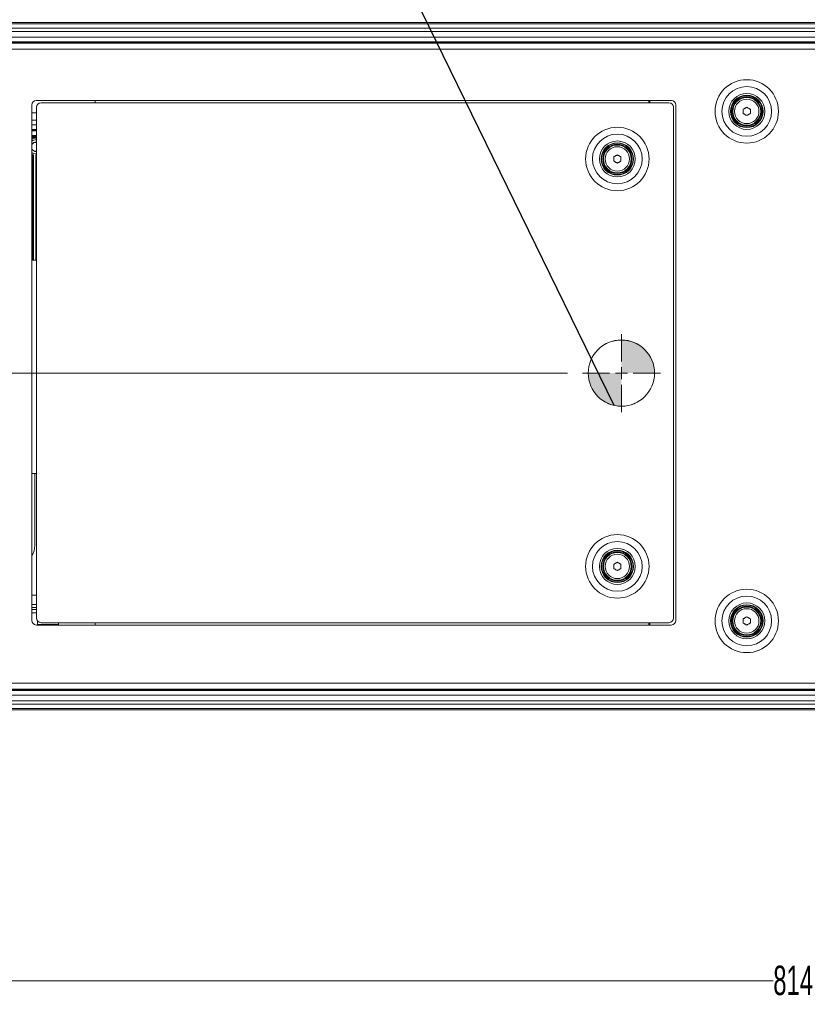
# Model space of a CAD drawing. Header units: millimetres. Extents: x 0 to 1118, y 0 to 864.
# Tile 466 of 512: x 811 to 896, y 352 to 458. Entities that reach past the tile are written whole.
import ezdxf

# ---------------------------------------------------------------- set-up
doc = ezdxf.new("R2010")
doc.units = ezdxf.units.MM
doc.header["$PDSIZE"] = -1
doc.styles.add('SLDTEXTSTYLE0', font='TXT', dxfattribs={"width": 0.605})
doc.dimstyles.new('SLDDIMSTYLE1', dxfattribs={"dimtxt": 3.175, "dimasz": 3.302, "dimexe": 0, "dimexo": 0.0625, "dimgap": 0.79375, "dimtad": 0, "dimtih": 1, "dimtoh": 1, "dimdec": 1, "dimlfac": 4, "dimrnd": 1e-09, "dimzin": 4, "dimdsep": 46, "dimtxsty": 'SLDTEXTSTYLE0', "dimsah": 1, "dimcen": 0.09, "dimadec": 0, "dimazin": 1, "dimtfac": 1, "dimtofl": 0, "dimtmove": 0, "dimatfit": 3, "dimfxl": 1, "dimfrac": 2, "dimtolj": 1, "dimtzin": 12, "dimarcsym": 0})
doc.dimstyles.new('SLDDIMSTYLE3', dxfattribs={"dimtxt": 3.175, "dimasz": 3.302, "dimexe": 0, "dimexo": 0.0625, "dimgap": 0.79375, "dimtad": 0, "dimtih": 1, "dimtoh": 1, "dimdec": 1, "dimlfac": 4, "dimrnd": 1e-09, "dimzin": 12, "dimdsep": 46, "dimtxsty": 'SLDTEXTSTYLE0', "dimsah": 1, "dimcen": 0.09, "dimadec": 0, "dimazin": 3, "dimtfac": 1, "dimtofl": 0, "dimtmove": 0, "dimatfit": 3, "dimfxl": 1, "dimfrac": 2, "dimtolj": 1, "dimtzin": 12, "dimarcsym": 0})
doc.dimstyles.new('SLDDIMSTYLE5', dxfattribs={"dimtxt": 0.18, "dimasz": 3.302, "dimexe": 0, "dimexo": 0.0625, "dimgap": 0, "dimtad": 0, "dimtih": 1, "dimtoh": 1, "dimdec": 0, "dimrnd": 1e-09, "dimzin": 0, "dimdsep": 46, "dimtxsty": 'Standard', "dimsah": 1, "dimcen": 0.09, "dimadec": 0, "dimazin": 0, "dimtfac": 3.302, "dimtdec": 0, "dimtofl": 0, "dimtmove": 0, "dimatfit": 3, "dimfxl": 1, "dimfrac": 2, "dimtolj": 1, "dimtzin": 0, "dimarcsym": 0})
doc.dimstyles.new('SLDDIMSTYLE8', dxfattribs={"dimtxt": 3.175, "dimasz": 3.302, "dimexe": 0, "dimexo": 0.0625, "dimgap": 0.79375, "dimtad": 0, "dimtih": 1, "dimtoh": 1, "dimlfac": 4, "dimrnd": 1e-09, "dimzin": 12, "dimdsep": 46, "dimtxsty": 'SLDTEXTSTYLE0', "dimsah": 1, "dimcen": 0.09, "dimadec": 0, "dimazin": 3, "dimtfac": 1, "dimtofl": 0, "dimtmove": 0, "dimatfit": 3, "dimfxl": 1, "dimfrac": 2, "dimtolj": 1, "dimtzin": 12, "dimarcsym": 0})

# ---------------------------------------------------------------- blocks, each defined once
blk = doc.blocks.new('_D_18')
at = {"color": 7, "linetype": 'Continuous', "lineweight": 0}
for p, q in [((870.23, 419.66), (698.44, 419.66)), ((700.04, 419.66), (700.04, 403.59)), ((700.04, 382.66), (700.04, 398.72)), ((791.92, 382.66), (698.44, 382.66))]:
    blk.add_line(p, q, dxfattribs=at)
for points in [[(700.04, 419.66), (699.53, 416.36), (700.55, 416.36)], [(700.04, 382.66), (700.55, 385.96), (699.53, 385.96)]]:
    blk.add_solid(points, dxfattribs=at)
at = {"color": 7, "linetype": 'Continuous', "lineweight": 0, "insert": (698.46, 402.81), "char_height": 3.17, "attachment_point": 1, "style": 'SLDTEXTSTYLE0'}
blk.add_mtext('D', dxfattribs=at)
blk = doc.blocks.new('_D_21')
at = {"color": 7, "linetype": 'Continuous', "lineweight": 0}
for p, q in [((999.66, 390.43), (999.66, 352.6)), ((796.03, 372.51), (796.03, 352.6)), ((796.03, 354.2), (892.39, 354.2)), ((999.66, 354.2), (903.3, 354.2))]:
    blk.add_line(p, q, dxfattribs=at)
for points in [[(796.03, 354.2), (799.34, 353.69), (799.34, 354.7)], [(999.66, 354.2), (996.36, 354.7), (996.36, 353.69)]]:
    blk.add_solid(points, dxfattribs=at)
at = {"color": 7, "linetype": 'Continuous', "lineweight": 0, "insert": (892.39, 355.85), "char_height": 3.175, "attachment_point": 1, "style": 'SLDTEXTSTYLE0'}
blk.add_mtext('814.5', dxfattribs=at)
blk = doc.blocks.new('_D_22')
at = {"color": 7, "linetype": 'Continuous', "lineweight": 0}
for p, q in [((766.16, 452.01), (766.16, 489.09)), ((999.66, 450.38), (999.66, 489.09)), ((766.16, 487.49), (877.45, 487.49)), ((999.66, 487.49), (888.37, 487.49))]:
    blk.add_line(p, q, dxfattribs=at)
for points in [[(766.16, 487.49), (769.46, 486.98), (769.46, 487.99)], [(999.66, 487.49), (996.36, 487.99), (996.36, 486.98)]]:
    blk.add_solid(points, dxfattribs=at)
at = {"color": 7, "linetype": 'Continuous', "lineweight": 0, "insert": (877.45, 489.14), "char_height": 3.175, "attachment_point": 1, "style": 'SLDTEXTSTYLE0'}
blk.add_mtext('934.0', dxfattribs=at)
blk = doc.blocks.new('_D_27')
at = {"color": 7, "linetype": 'Continuous', "lineweight": 0}
for p, q in [((791.76, 440.76), (791.76, 482.08)), ((996.56, 440.76), (996.56, 482.08)), ((791.76, 480.48), (888.7, 480.48)), ((996.56, 480.48), (899.62, 480.48))]:
    blk.add_line(p, q, dxfattribs=at)
for points in [[(791.76, 480.48), (795.07, 479.97), (795.07, 480.99)], [(996.56, 480.48), (993.25, 480.99), (993.25, 479.97)]]:
    blk.add_solid(points, dxfattribs=at)
at = {"color": 7, "linetype": 'Continuous', "lineweight": 0, "insert": (888.7, 482.14), "char_height": 3.175, "attachment_point": 1, "style": 'SLDTEXTSTYLE0'}
blk.add_mtext('819.2', dxfattribs=at)
blk = doc.blocks.new('SW_CENTERMARKSYMBOL_1')
at = {"color": 0, "linetype": 'Continuous', "lineweight": 0}
for p, q in [((0, 1.27), (0, 4.2)), ((-1.27, 0), (-4.2, 0)), ((0, 0), (-0.64, 0)), ((0, 0), (0, 0.64)), ((0, 0), (0, -0.64)), ((0, 0), (0.64, 0)), ((1.27, 0), (4.2, 0)), ((0, -1.27), (0, -4.2))]:
    blk.add_line(p, q, dxfattribs=at)
blk = doc.blocks.new('SW_DOWELSYMBOL_0')
at = {"linetype": 'Continuous', "lineweight": 0}
h = blk.add_hatch(color=0, dxfattribs=at)
edge = h.paths.add_edge_path(flags=0)
edge.add_arc((0, 0), 3.57, 0, 90)
edge.add_line((0, 3.57), (0, 0))
edge.add_line((0, 0), (3.57, 0))
h = blk.add_hatch(color=0, dxfattribs=at)
edge = h.paths.add_edge_path(flags=0)
edge.add_arc((0, 0), 3.57, 180, 270)
edge.add_line((0, -3.57), (0, 0))
edge.add_line((0, 0), (-3.57, 0))
at = {"color": 0, "linetype": 'Continuous', "lineweight": 0}
blk.add_circle((0, 0), 3.57, dxfattribs=at)

msp = doc.modelspace()

# ---------------------------------------------------------------- linework, layer by layer
at = {"color": 7, "linetype": 'Continuous', "lineweight": 15}
for p, q in [((800.8223, 457.4083), (987.4973, 457.4083)), ((800.3548, 455.2083), (987.9649, 455.2083)), ((987.4973, 455.3458), (800.8223, 455.3458)), ((812.5348, 393.0333), (812.5348, 448.5333)), ((881.4098, 449.0333), (813.0348, 449.0333)), ((813.5348, 448.7833), (881.1598, 448.7833)), ((819.3473, 448.7833), (819.3473, 449.0333)), ((878.9723, 448.7833), (878.9723, 449.0333)), ((879.0973, 448.7833), (879.0973, 449.0333)), ((881.9098, 393.0333), (881.9098, 448.5333)), ((812.5348, 447.6826), (813.0348, 447.6826)), ((813.0348, 393.2833), (813.0348, 448.2833)), ((881.6598, 448.2833), (881.6598, 393.2833)), ((889.1473, 447.6221), (889.1473, 448.0695)), ((889.9223, 448.0695), (889.9223, 447.6221)), ((813.0348, 446.9083), (812.5348, 446.9083)), ((813.0348, 446.4083), (812.5348, 446.4083)), ((813.0348, 445.9083), (812.5348, 445.9083)), ((812.5348, 445.8113), (813.0348, 445.8113)), ((813.0348, 445.1732), (812.5348, 445.1732)), ((812.6702, 443.1712), (812.5348, 443.2312)), ((812.7205, 431.8386), (812.7205, 443.1004)), ((812.9645, 431.8386), (812.9645, 443.0548)), ((875.2098, 442.4971), (875.2098, 442.9445)), ((875.9848, 442.9445), (875.9848, 442.4971)), ((813.0348, 431.8386), (812.5348, 431.8386)), ((812.5348, 408.8386), (813.0348, 408.8386)), ((812.8623, 401.0933), (812.8623, 408.8386)), ((875.2098, 398.6221), (875.2098, 399.0695)), ((875.9848, 399.0695), (875.9848, 398.6221)), ((813.0348, 395.7433), (812.5348, 395.7433)), ((813.0348, 394.7433), (812.5348, 394.7433)), ((813.0348, 394.4183), (812.5348, 394.4183)), ((813.0348, 394.2183), (812.5348, 394.2183)), ((813.0348, 393.8383), (812.5348, 393.8383)), ((881.4098, 392.5333), (813.0348, 392.5333)), ((813.1598, 392.9526), (813.1598, 392.5833)), ((815.4098, 392.5833), (813.1598, 392.5833)), ((813.2798, 392.5333), (813.2798, 392.5833)), ((881.1598, 392.7833), (813.5348, 392.7833)), ((813.9098, 392.5833), (813.9098, 392.5333)), ((814.6598, 392.5333), (814.6598, 392.5833)), ((815.4098, 392.7833), (815.4098, 392.5833)), ((819.3473, 392.5333), (819.3473, 392.7833)), ((878.9723, 392.5333), (878.9723, 392.7833)), ((879.0973, 392.5333), (879.0973, 392.7833)), ((889.1473, 392.7471), (889.1473, 393.1945)), ((889.9223, 393.1945), (889.9223, 392.7471)), ((987.9649, 385.6083), (800.3548, 385.6083)), ((800.8223, 385.4708), (987.4973, 385.4708)), ((987.4973, 383.4083), (800.8223, 383.4083))]:
    msp.add_line(p, q, dxfattribs=at)
at = {"color": 9, "linetype": 'Continuous', "lineweight": 0}
for p, q in [((987.4973, 457.2619), (800.8223, 457.2619)), ((800.8223, 456.8048), (987.4973, 456.8048)), ((987.4973, 456.4512), (800.8223, 456.4512)), ((800.8223, 455.8458), (987.4973, 455.8458)), ((987.4973, 455.2208), (800.8223, 455.2208)), ((800.3548, 454.5583), (987.9649, 454.5583)), ((812.5348, 447.6827), (813.0348, 447.6827)), ((813.0348, 445.7364), (812.5348, 445.7364)), ((812.5348, 445.2482), (813.0348, 445.2482)), ((812.5348, 445.1608), (813.0348, 445.1608)), ((813.0348, 445.0859), (812.5348, 445.0859)), ((812.5348, 443.205), (812.6482, 443.1545)), ((812.6224, 443.0841), (812.5348, 443.1211)), ((812.6974, 443.0841), (812.6224, 443.0841)), ((812.6224, 431.8386), (812.6224, 443.0841)), ((812.7205, 443.1004), (812.6974, 443.0841)), ((812.6974, 443.0841), (812.6974, 431.8386)), ((812.9948, 443.0269), (812.9645, 443.0548)), ((812.9948, 431.8386), (812.9948, 443.0269)), ((813.0348, 443.0269), (812.9948, 443.0269)), ((813.0343, 443.1296), (813.0348, 443.129)), ((879.0748, 392.5333), (879.0973, 392.7386)), ((987.9649, 386.2583), (800.3548, 386.2583)), ((800.8223, 385.5958), (987.4973, 385.5958)), ((987.4973, 384.9708), (800.8223, 384.9708)), ((800.8223, 384.3654), (987.4973, 384.3654)), ((987.4973, 384.0119), (800.8223, 384.0119)), ((800.8223, 383.5548), (987.4973, 383.5548))]:
    msp.add_line(p, q, dxfattribs=at)
at = {"color": 7, "linetype": 'Continuous', "lineweight": 15, "flags": 128}
for points in [[(889.1473, 448.0695), (889.1957, 448.0975), (889.2442, 448.1254), (889.2926, 448.1534), (889.3411, 448.1814), (889.3895, 448.2094), (889.438, 448.2374), (889.4864, 448.2653), (889.5348, 448.2933)], [(889.5348, 447.3984), (889.4864, 447.4263), (889.438, 447.4543), (889.3895, 447.4822), (889.3411, 447.5102), (889.2926, 447.5382), (889.2442, 447.5662), (889.1957, 447.5941), (889.1473, 447.6221)], [(889.5348, 448.2933), (889.5832, 448.2653), (889.6317, 448.2374), (889.6801, 448.2094), (889.7286, 448.1814), (889.777, 448.1534), (889.8255, 448.1254), (889.8739, 448.0975), (889.9223, 448.0695)], [(889.9223, 447.6221), (889.8739, 447.5941), (889.8255, 447.5662), (889.777, 447.5382), (889.7286, 447.5102), (889.6801, 447.4822), (889.6317, 447.4543), (889.5832, 447.4263), (889.5348, 447.3984)], [(812.5348, 444.8355), (812.758, 444.9212), (813.0348, 444.9442)], [(875.2098, 442.9445), (875.2582, 442.9725), (875.3067, 443.0004), (875.3551, 443.0284), (875.4036, 443.0564), (875.452, 443.0844), (875.5005, 443.1123), (875.5489, 443.1403), (875.5973, 443.1683)], [(875.5973, 442.2734), (875.5489, 442.3013), (875.5005, 442.3293), (875.452, 442.3572), (875.4036, 442.3852), (875.3551, 442.4132), (875.3067, 442.4412), (875.2582, 442.4691), (875.2098, 442.4971)], [(875.5973, 443.1683), (875.6457, 443.1403), (875.6942, 443.1123), (875.7426, 443.0844), (875.7911, 443.0564), (875.8395, 443.0284), (875.888, 443.0004), (875.9364, 442.9725), (875.9848, 442.9445)], [(875.9848, 442.4971), (875.9364, 442.4691), (875.888, 442.4412), (875.8395, 442.4132), (875.7911, 442.3852), (875.7426, 442.3572), (875.6942, 442.3293), (875.6457, 442.3013), (875.5973, 442.2734)], [(875.2098, 399.0695), (875.2582, 399.0975), (875.3067, 399.1254), (875.3551, 399.1534), (875.4036, 399.1814), (875.452, 399.2094), (875.5005, 399.2373), (875.5489, 399.2653), (875.5973, 399.2933)], [(875.5973, 399.2933), (875.6457, 399.2653), (875.6942, 399.2373), (875.7426, 399.2094), (875.7911, 399.1814), (875.8395, 399.1534), (875.888, 399.1254), (875.9364, 399.0975), (875.9848, 399.0695)], [(875.5973, 398.3984), (875.5489, 398.4263), (875.5005, 398.4543), (875.452, 398.4822), (875.4036, 398.5102), (875.3551, 398.5382), (875.3067, 398.5662), (875.2582, 398.5941), (875.2098, 398.6221)], [(875.9848, 398.6221), (875.9364, 398.5941), (875.888, 398.5662), (875.8395, 398.5382), (875.7911, 398.5102), (875.7426, 398.4822), (875.6942, 398.4543), (875.6457, 398.4263), (875.5973, 398.3984)], [(889.1473, 393.1945), (889.1957, 393.2225), (889.2442, 393.2504), (889.2926, 393.2784), (889.3411, 393.3064), (889.3895, 393.3344), (889.438, 393.3624), (889.4864, 393.3903), (889.5348, 393.4183)], [(889.5348, 393.4183), (889.5832, 393.3903), (889.6317, 393.3624), (889.6801, 393.3344), (889.7286, 393.3064), (889.777, 393.2784), (889.8255, 393.2504), (889.8739, 393.2225), (889.9223, 393.1945)], [(889.5348, 392.5234), (889.4864, 392.5513), (889.438, 392.5793), (889.3895, 392.6072), (889.3411, 392.6352), (889.2926, 392.6632), (889.2442, 392.6912), (889.1957, 392.7191), (889.1473, 392.7471)], [(889.9223, 392.7471), (889.8739, 392.7191), (889.8255, 392.6912), (889.777, 392.6632), (889.7286, 392.6352), (889.6801, 392.6072), (889.6317, 392.5793), (889.5832, 392.5513), (889.5348, 392.5234)]]:
    msp.add_lwpolyline(points, dxfattribs=at)
at = {"color": 9, "linetype": 'Continuous', "lineweight": 0, "flags": 128}
for points in [[(813.0348, 444.9674), (812.7478, 444.9425), (812.5348, 444.8617)], [(812.6224, 443.0841), (812.6274, 443.0977), (812.6322, 443.1108), (812.6366, 443.1229), (812.6405, 443.1335), (812.6437, 443.1422), (812.6461, 443.1488), (812.6477, 443.153), (812.6482, 443.1545)]]:
    msp.add_lwpolyline(points, dxfattribs=at)
at = {"color": 9, "linetype": 'Continuous', "lineweight": 0}
for centre, radius in [((889.5348, 447.8458), 3.4162), ((889.5348, 447.8458), 2.6769), ((889.5348, 447.8458), 1.9375), ((889.5348, 447.8458), 1.3179), ((875.5973, 442.7208), 3.4162), ((875.5973, 442.7208), 2.6769), ((875.5973, 442.7208), 1.9375), ((875.5973, 442.7208), 1.3179), ((875.5973, 398.8458), 3.4162), ((875.5973, 398.8458), 2.6769), ((875.5973, 398.8458), 1.9375), ((875.5973, 398.8458), 1.3179), ((889.5348, 392.9708), 3.4162), ((889.5348, 392.9708), 2.6769), ((889.5348, 392.9708), 1.9375), ((889.5348, 392.9708), 1.3179)]:
    msp.add_circle(centre, radius, dxfattribs=at)
at = {"color": 7, "linetype": 'Continuous', "lineweight": 15}
for centre, radius in [((889.5348, 447.8458), 1.75), ((889.5348, 447.8458), 1.6875), ((889.5348, 447.8458), 1.575), ((889.5348, 447.8458), 1.5), ((875.5973, 442.7208), 1.75), ((875.5973, 442.7208), 1.6875), ((875.5973, 442.7208), 1.575), ((875.5973, 442.7208), 1.5), ((875.5973, 398.8458), 1.75), ((875.5973, 398.8458), 1.6875), ((875.5973, 398.8458), 1.575), ((875.5973, 398.8458), 1.5), ((889.5348, 392.9708), 1.75), ((889.5348, 392.9708), 1.6875), ((889.5348, 392.9708), 1.575), ((889.5348, 392.9708), 1.5)]:
    msp.add_circle(centre, radius, dxfattribs=at)
at = {"color": 7, "linetype": 'Continuous', "lineweight": 0}
msp.add_circle((876.0348, 419.6583), 3.5672, dxfattribs=at)
at = {"color": 7, "linetype": 'Continuous', "lineweight": 15}
for centre, radius, start, end in [((813.0348, 448.5333), 0.5, 90, 180), ((813.5348, 448.2833), 0.5, 90, 180), ((881.1598, 448.2833), 0.5, 0, 90), ((881.4098, 448.5333), 0.5, 0, 90), ((812.9711, 444.0333), 0.75, 85.123975, 125.567853), ((812.9711, 444.0333), 0.4986, 82.654436, 151.035281), ((812.9711, 444.0333), 0.4716, 82.231186, 157.672856), ((812.9711, 444.0333), 0.4716, 202.327144, 277.768814), ((812.9711, 444.0333), 0.4986, 208.964719, 277.345564), ((812.9711, 444.0333), 0.75, 234.432147, 274.876025), ((810.8623, 401.0933), 2, 326.746222, 0), ((813.0348, 393.0333), 0.5, 180, 270), ((813.5348, 393.2833), 0.5, 180, 270), ((881.1598, 393.2833), 0.5, 270, 0), ((881.4098, 393.0333), 0.5, 270, 0)]:
    msp.add_arc(centre, radius, start, end, dxfattribs=at)
at = {"color": 9, "linetype": 'Continuous', "lineweight": 0}
for centre, radius, start, end in [((812.9711, 444.0333), 1.0112, 86.385461, 115.557529), ((810.7136, 445.7243), 3.2166, 306.974227, 307.465365), ((812.6223, 443.0841), 0.075, 0.016537, 69.810649), ((813.0698, 443.0269), 0.075, 117.791049, 179.984746)]:
    msp.add_arc(centre, radius, start, end, dxfattribs=at)
at = {"color": 7, "linetype": 'Continuous', "lineweight": 15}
for points, knots in [([(812.6702, 443.1712), (812.6779, 443.1676), (812.6933, 443.1605), (812.7101, 443.1409), (812.7192, 443.12), (812.7201, 443.106), (812.7205, 443.1004)], [0, 0, 0, 0, 0.27303296, 0.54607731, 0.81911176, 1, 1, 1, 1]), ([(812.9645, 443.0548), (812.9654, 443.0632), (812.967, 443.0801), (812.9799, 443.1025), (812.999, 443.1195), (813.0184, 443.1277), (813.0305, 443.1291), (813.0343, 443.1296)], [0, 0, 0, 0, 0.22468236, 0.44937956, 0.67403746, 0.89870392, 1, 1, 1, 1])]:
    msp.add_open_spline(points, degree=3, knots=knots, dxfattribs=at)
at = {"color": 7, "linetype": 'Continuous', "lineweight": 0}
msp.add_point((876.0348, 419.6583), dxfattribs=at)

# ---------------------------------------------------------------- block references
for name in ['SW_CENTERMARKSYMBOL_1', 'SW_DOWELSYMBOL_0']:
    msp.add_blockref(name, (876.0348, 419.6583), dxfattribs=at)

# ---------------------------------------------------------------- dimensions: what is measured, and where the dimension line sits
for base, p1, p2, dimstyle, picture, middle in [((766.1598, 487.4855), (999.6598, 448.7833), (766.1598, 450.4073), 'SLDDIMSTYLE1', '_D_22', (882.9098, 487.4855)), ((996.5563, 480.4801), (791.7634, 439.1583), (996.5563, 439.1583), 'SLDDIMSTYLE3', '_D_27', (894.1598, 480.4801)), ((999.6598, 354.1955), (796.0348, 374.1052), (999.6598, 392.0333), 'SLDDIMSTYLE3', '_D_21', (897.8473, 354.1955))]:
    dim = msp.add_linear_dim(base=base, p1=p1, p2=p2, dimstyle=dimstyle, dxfattribs=at)
    dim.commit()
    dim.dimension.update_dxf_attribs({"geometry": picture, "text_midpoint": middle, "dimtype": 160})
dim = msp.add_linear_dim(base=(700.0372, 419.6583), p1=(793.5223, 382.6583), p2=(871.8326, 419.6583), angle=90, text='D', dimstyle='SLDDIMSTYLE8', dxfattribs=at)
dim.commit()
dim.dimension.update_dxf_attribs({"geometry": '_D_18', "text_midpoint": (700.0372, 401.1583), "dimtype": 160})

# ---------------------------------------------------------------- leaders
msp.add_leader([(875.2694, 416.1742), (848.9921, 469.9677), (842.6421, 469.9677)], dimstyle='SLDDIMSTYLE5', dxfattribs=at)

doc.saveas('drawing.dxf')
